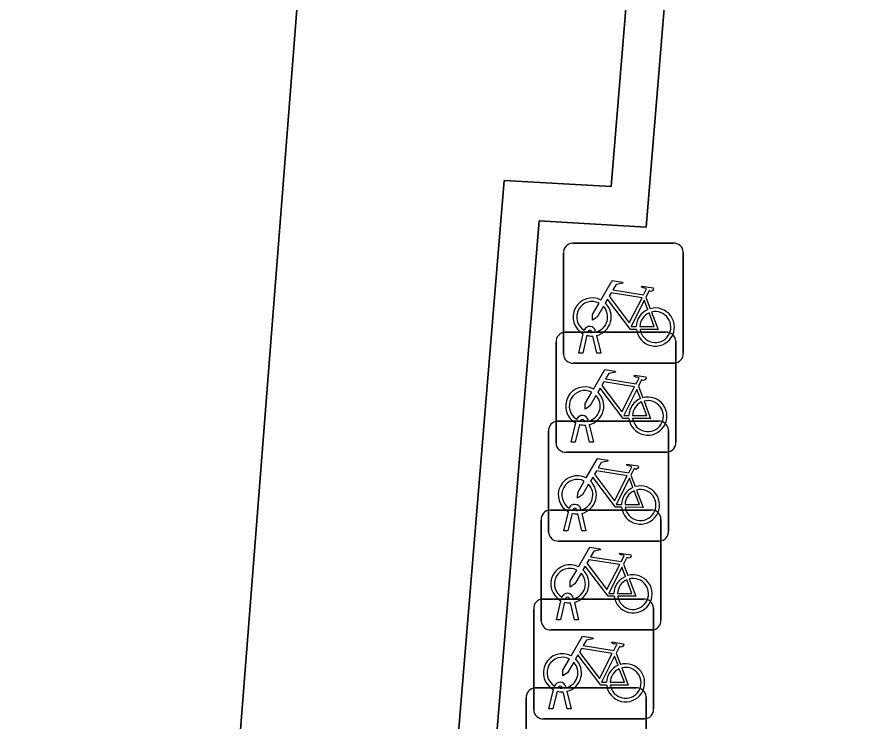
# Model space of a CAD drawing. Extents: x 160663 to 161506, y 382245 to 383291.
# Drawn here: x 161164.55 to 161171.64, y 382911.36 to 382917.24 of the extents above; entities that cross this region are included whole.
import ezdxf

# ---------------------------------------------------------------- set-up
doc = ezdxf.new("R2010")
doc.units = 0
for name, color, linetype in [('IMGEO_Erf', 7, 'Continuous'), ('IMGEO_Fietsenrek', 7, 'Continuous'), ('IMGEO_Muur', 7, 'Continuous'), ('IMGEO_Pand', 7, 'Continuous'), ('IMGEO_Voetpad_open', 7, 'Continuous')]:
    doc.layers.add(name, color=color, linetype=linetype)

msp = doc.modelspace()

# ---------------------------------------------------------------- linework, layer by layer
at = {"layer": 'IMGEO_Erf'}
msp.add_lwpolyline([(161166.726, 382889.033), (161166.405, 382889.176), (161168.612, 382915.876), (161169.505, 382915.825), (161170.605, 382929.186), (161170.764, 382930.783), (161169.311, 382930.933), (161169.897, 382937.811), (161168.502, 382937.978), (161164.685, 382889.202)], close=True, dxfattribs=at)
at = {"layer": 'IMGEO_Fietsenrek'}
for p, q in [((161169.1819, 382915.3525), (161170.0228, 382915.3525)), ((161170.0228, 382915.3525), (161169.1819, 382915.3525)), ((161169.1075, 382914.4279), (161169.1075, 382915.2688)), ((161169.1075, 382915.2688), (161169.1075, 382914.4279)), ((161170.1065, 382915.2781), (161170.1065, 382914.4372)), ((161170.1065, 382914.4372), (161170.1065, 382915.2781)), ((161169.7942, 382914.9022), (161169.8305, 382914.807)), ((161169.3756, 382914.6204), (161169.3774, 382914.6125)), ((161169.1199, 382914.6105), (161169.9608, 382914.6105)), ((161169.9608, 382914.6105), (161169.1199, 382914.6105)), ((161169.2345, 382914.4373), (161169.2728, 382914.5973)), ((161169.3032, 382914.5851), (161169.2679, 382914.4373)), ((161169.3449, 382914.6089), (161169.3439, 382914.6132)), ((161169.386, 382914.4373), (161169.3521, 382914.579)), ((161169.3844, 382914.5833), (161169.4194, 382914.4373)), ((161169.0455, 382913.6859), (161169.0455, 382914.5268)), ((161169.0455, 382914.5268), (161169.0455, 382913.6859)), ((161170.0445, 382914.5361), (161170.0445, 382913.6952)), ((161170.0445, 382913.6952), (161170.0445, 382914.5361)), ((161169.2679, 382914.4373), (161169.2345, 382914.4373)), ((161169.4194, 382914.4373), (161169.386, 382914.4373)), ((161170.0321, 382914.3535), (161169.1912, 382914.3535)), ((161169.1912, 382914.3535), (161170.0321, 382914.3535)), ((161169.7322, 382914.1602), (161169.7685, 382914.065)), ((161169.0579, 382913.8695), (161169.8988, 382913.8695)), ((161169.8988, 382913.8695), (161169.0579, 382913.8695)), ((161169.1725, 382913.6953), (161169.2108, 382913.8553)), ((161169.2412, 382913.8431), (161169.2059, 382913.6953)), ((161169.2829, 382913.8669), (161169.2819, 382913.8712)), ((161169.3136, 382913.8784), (161169.3154, 382913.8705)), ((161169.3224, 382913.8413), (161169.3574, 382913.6953)), ((161168.9835, 382912.9449), (161168.9835, 382913.7858)), ((161168.9835, 382913.7858), (161168.9835, 382912.9449)), ((161169.324, 382913.6953), (161169.2901, 382913.837)), ((161169.9825, 382913.7951), (161169.9825, 382912.9542)), ((161169.9825, 382912.9542), (161169.9825, 382913.7951)), ((161169.2059, 382913.6953), (161169.1725, 382913.6953)), ((161169.3574, 382913.6953), (161169.324, 382913.6953)), ((161169.9701, 382913.6115), (161169.1292, 382913.6115)), ((161169.1292, 382913.6115), (161169.9701, 382913.6115)), ((161169.6702, 382913.4192), (161169.7065, 382913.324)), ((161169.2516, 382913.1374), (161169.2534, 382913.1295)), ((161168.9959, 382913.1285), (161169.8368, 382913.1285)), ((161169.8368, 382913.1285), (161168.9959, 382913.1285)), ((161169.1105, 382912.9543), (161169.1488, 382913.1143)), ((161169.1792, 382913.1021), (161169.1439, 382912.9543)), ((161169.2209, 382913.1259), (161169.2199, 382913.1302)), ((161169.262, 382912.9543), (161169.2281, 382913.096)), ((161169.2604, 382913.1003), (161169.2954, 382912.9543)), ((161168.9215, 382912.2039), (161168.9215, 382913.0448)), ((161168.9215, 382913.0448), (161168.9215, 382912.2039)), ((161169.9205, 382913.0541), (161169.9205, 382912.2132)), ((161169.9205, 382912.2132), (161169.9205, 382913.0541)), ((161169.1439, 382912.9543), (161169.1105, 382912.9543)), ((161169.2954, 382912.9543), (161169.262, 382912.9543)), ((161169.9081, 382912.8705), (161169.0672, 382912.8705)), ((161169.0672, 382912.8705), (161169.9081, 382912.8705)), ((161169.6082, 382912.6782), (161169.6445, 382912.583)), ((161168.9339, 382912.3875), (161169.7748, 382912.3875)), ((161169.7748, 382912.3875), (161168.9339, 382912.3875)), ((161169.0485, 382912.2133), (161169.0868, 382912.3733)), ((161169.1172, 382912.3611), (161169.0819, 382912.2133)), ((161169.1589, 382912.3849), (161169.1579, 382912.3892)), ((161169.2, 382912.2133), (161169.1661, 382912.355)), ((161169.1896, 382912.3964), (161169.1914, 382912.3885)), ((161169.1984, 382912.3593), (161169.2334, 382912.2133)), ((161168.8595, 382911.4629), (161168.8595, 382912.3038)), ((161168.8595, 382912.3038), (161168.8595, 382911.4629)), ((161169.8585, 382912.3131), (161169.8585, 382911.4722)), ((161169.8585, 382911.4722), (161169.8585, 382912.3131)), ((161169.0819, 382912.2133), (161169.0485, 382912.2133)), ((161169.2334, 382912.2133), (161169.2, 382912.2133)), ((161169.8461, 382912.1295), (161169.0052, 382912.1295)), ((161169.0052, 382912.1295), (161169.8461, 382912.1295)), ((161169.5462, 382911.9372), (161169.5825, 382911.842)), ((161168.8719, 382911.6465), (161169.7128, 382911.6465)), ((161169.7128, 382911.6465), (161168.8719, 382911.6465)), ((161169.0969, 382911.6439), (161169.0959, 382911.6482)), ((161169.1276, 382911.6554), (161169.1294, 382911.6475)), ((161168.9865, 382911.4723), (161169.0248, 382911.6323)), ((161169.0552, 382911.6201), (161169.0199, 382911.4723)), ((161169.138, 382911.4723), (161169.1041, 382911.614)), ((161169.1364, 382911.6183), (161169.1714, 382911.4723)), ((161168.7975, 382910.7219), (161168.7975, 382911.5628)), ((161168.7975, 382911.5628), (161168.7975, 382910.7219)), ((161169.7965, 382911.5721), (161169.7965, 382910.7312)), ((161169.7965, 382910.7312), (161169.7965, 382911.5721)), ((161169.0199, 382911.4723), (161168.9865, 382911.4723)), ((161169.1714, 382911.4723), (161169.138, 382911.4723)), ((161169.7841, 382911.3885), (161168.9432, 382911.3885)), ((161168.9432, 382911.3885), (161169.7841, 382911.3885))]:
    msp.add_line(p, q, dxfattribs=at)
for points in [[(161169.4201, 382914.8792), (161169.5148, 382915.0427), (161169.601, 382915.0289), (161169.6027, 382915.0202), (161169.5466, 382915.0093), (161169.5204, 382914.964), (161169.7756, 382914.9232)], [(161169.7756, 382914.9232), (161169.8006, 382914.972), (161169.7955, 382914.976), (161169.7723, 382914.9797), (161169.7596, 382914.9872), (161169.7586, 382914.9903), (161169.7608, 382914.9949), (161169.8556, 382914.9798), (161169.8579, 382914.9695), (161169.8485, 382914.9571), (161169.8361, 382914.9507), (161169.8216, 382914.9569), (161169.7942, 382914.9022)], [(161169.7627, 382914.898), (161169.5059, 382914.939), (161169.4892, 382914.9102), (161169.6562, 382914.6899), (161169.7627, 382914.898)], [(161169.4408, 382914.8267), (161169.3892, 382914.7375), (161169.3493, 382914.7115), (161169.3505, 382914.759), (161169.405, 382914.8532)], [(161169.7158, 382914.6345), (161169.6661, 382914.6346), (161169.4754, 382914.8863), (161169.4564, 382914.8535)], [(161169.8107, 382914.8), (161169.7814, 382914.8768), (161169.672, 382914.6587), (161169.7147, 382914.6586)], [(161169.7447, 382914.6585), (161169.8646, 382914.6583), (161169.8214, 382914.7719)], [(161169.8412, 382914.7788), (161169.8962, 382914.6342), (161169.7461, 382914.6345)], [(161169.3581, 382914.1372), (161169.4528, 382914.3007), (161169.539, 382914.2869), (161169.5407, 382914.2782), (161169.4846, 382914.2673), (161169.4584, 382914.222), (161169.7136, 382914.1812)], [(161169.7007, 382914.156), (161169.4439, 382914.197), (161169.4272, 382914.1682), (161169.5942, 382913.9479), (161169.7007, 382914.156)], [(161169.7136, 382914.1812), (161169.7386, 382914.23), (161169.7335, 382914.234), (161169.7103, 382914.2377), (161169.6976, 382914.2452), (161169.6966, 382914.2483), (161169.6988, 382914.2529), (161169.7936, 382914.2378), (161169.7959, 382914.2275), (161169.7865, 382914.2151), (161169.7741, 382914.2087), (161169.7596, 382914.2149), (161169.7322, 382914.1602)], [(161169.6538, 382913.8925), (161169.6041, 382913.8926), (161169.4134, 382914.1443), (161169.3944, 382914.1115)], [(161169.7487, 382914.058), (161169.7194, 382914.1348), (161169.61, 382913.9167), (161169.6527, 382913.9166)], [(161169.3788, 382914.0847), (161169.3272, 382913.9955), (161169.2873, 382913.9695), (161169.2885, 382914.017), (161169.343, 382914.1112)], [(161169.6827, 382913.9165), (161169.8026, 382913.9163), (161169.7594, 382914.0299)], [(161169.7792, 382914.0368), (161169.8342, 382913.8922), (161169.6841, 382913.8925)], [(161169.2961, 382913.3962), (161169.3908, 382913.5597), (161169.477, 382913.5459), (161169.4787, 382913.5372), (161169.4226, 382913.5263), (161169.3964, 382913.481), (161169.6516, 382913.4402)], [(161169.6516, 382913.4402), (161169.6766, 382913.489), (161169.6715, 382913.493), (161169.6483, 382913.4967), (161169.6356, 382913.5042), (161169.6346, 382913.5073), (161169.6368, 382913.5119), (161169.7316, 382913.4968), (161169.7339, 382913.4865), (161169.7245, 382913.4741), (161169.7121, 382913.4677), (161169.6976, 382913.4739), (161169.6702, 382913.4192)], [(161169.6387, 382913.415), (161169.3819, 382913.456), (161169.3652, 382913.4272), (161169.5322, 382913.2069), (161169.6387, 382913.415)], [(161169.3168, 382913.3437), (161169.2652, 382913.2545), (161169.2253, 382913.2285), (161169.2265, 382913.276), (161169.281, 382913.3702)], [(161169.5918, 382913.1515), (161169.5421, 382913.1516), (161169.3514, 382913.4033), (161169.3324, 382913.3705)], [(161169.6867, 382913.317), (161169.6574, 382913.3938), (161169.548, 382913.1757), (161169.5907, 382913.1756)], [(161169.6207, 382913.1755), (161169.7406, 382913.1753), (161169.6974, 382913.2889)], [(161169.7172, 382913.2958), (161169.7722, 382913.1512), (161169.6221, 382913.1515)], [(161169.2341, 382912.6552), (161169.3288, 382912.8187), (161169.415, 382912.8049), (161169.4167, 382912.7962), (161169.3606, 382912.7853), (161169.3344, 382912.74), (161169.5896, 382912.6992)], [(161169.5767, 382912.674), (161169.3199, 382912.715), (161169.3032, 382912.6862), (161169.4702, 382912.4659), (161169.5767, 382912.674)], [(161169.5896, 382912.6992), (161169.6146, 382912.748), (161169.6095, 382912.752), (161169.5863, 382912.7557), (161169.5736, 382912.7632), (161169.5726, 382912.7663), (161169.5748, 382912.7709), (161169.6696, 382912.7558), (161169.6719, 382912.7455), (161169.6625, 382912.7331), (161169.6501, 382912.7267), (161169.6356, 382912.7329), (161169.6082, 382912.6782)], [(161169.5298, 382912.4105), (161169.4801, 382912.4106), (161169.2894, 382912.6623), (161169.2704, 382912.6295)], [(161169.6247, 382912.576), (161169.5954, 382912.6528), (161169.486, 382912.4347), (161169.5287, 382912.4346)], [(161169.2548, 382912.6027), (161169.2032, 382912.5135), (161169.1633, 382912.4875), (161169.1645, 382912.535), (161169.219, 382912.6292)], [(161169.5587, 382912.4345), (161169.6786, 382912.4343), (161169.6354, 382912.5479)], [(161169.6552, 382912.5548), (161169.7102, 382912.4102), (161169.5601, 382912.4105)], [(161169.1721, 382911.9142), (161169.2668, 382912.0777), (161169.353, 382912.0639), (161169.3547, 382912.0552), (161169.2986, 382912.0443), (161169.2724, 382911.999), (161169.5276, 382911.9582)], [(161169.5276, 382911.9582), (161169.5526, 382912.007), (161169.5475, 382912.011), (161169.5243, 382912.0147), (161169.5116, 382912.0222), (161169.5106, 382912.0253), (161169.5128, 382912.0299), (161169.6076, 382912.0148), (161169.6099, 382912.0045), (161169.6005, 382911.9921), (161169.5881, 382911.9857), (161169.5736, 382911.9919), (161169.5462, 382911.9372)], [(161169.5147, 382911.933), (161169.2579, 382911.974), (161169.2412, 382911.9452), (161169.4082, 382911.7249), (161169.5147, 382911.933)], [(161169.1928, 382911.8617), (161169.1412, 382911.7725), (161169.1013, 382911.7465), (161169.1025, 382911.794), (161169.157, 382911.8882)], [(161169.4678, 382911.6695), (161169.4181, 382911.6696), (161169.2274, 382911.9213), (161169.2084, 382911.8885)], [(161169.5627, 382911.835), (161169.5334, 382911.9118), (161169.424, 382911.6937), (161169.4667, 382911.6936)], [(161169.4967, 382911.6935), (161169.6166, 382911.6933), (161169.5734, 382911.8069)], [(161169.5932, 382911.8138), (161169.6482, 382911.6692), (161169.4981, 382911.6695)]]:
    msp.add_lwpolyline(points, dxfattribs=at)
for centre, radius, start, end in [((161169.1852, 382915.2746), 0.0779, 92.4484, 184.28452), ((161169.1852, 382915.2746), 0.0779, 92.4484, 184.28452), ((161170.0286, 382915.2748), 0.0779, 2.4484, 94.28452), ((161170.0286, 382915.2748), 0.0779, 2.4484, 94.28452), ((161169.3471, 382914.7379), 0.159, 62.67661, 242.13685), ((161169.3471, 382914.7379), 0.129, 63.31916, 238.90302), ((161169.3471, 382914.7379), 0.159, 283.5766, 46.60424), ((161169.3471, 382914.7379), 0.129, 283.60429, 43.43025), ((161169.8737, 382914.6539), 0.159, 113.3408, 178.32165), ((161169.8737, 382914.6539), 0.159, 187.0065, 105.77075), ((161169.8737, 382914.6539), 0.129, 113.92302, 177.95563), ((161169.8737, 382914.6539), 0.129, 188.67146, 104.58832), ((161169.3269, 382914.6093), 0.0499, 12.8025, 158.69338), ((161169.3269, 382914.6093), 0.0174, 12.8025, 163.45023), ((161169.1232, 382914.5326), 0.0779, 92.4484, 184.28452), ((161169.1232, 382914.5326), 0.0779, 92.4484, 184.28452), ((161169.3471, 382914.7379), 0.159, 253.99666, 271.78671), ((161169.3471, 382914.7379), 0.129, 253.41502, 269.02044), ((161169.9666, 382914.5328), 0.0779, 2.4484, 94.28452), ((161169.9666, 382914.5328), 0.0779, 2.4484, 94.28452), ((161169.1854, 382914.4312), 0.0779, 182.4484, 274.28452), ((161169.1854, 382914.4312), 0.0779, 182.4484, 274.28452), ((161170.0288, 382914.4314), 0.0779, 272.4484, 4.28452), ((161170.0288, 382914.4314), 0.0779, 272.4484, 4.28452), ((161169.2851, 382913.9959), 0.159, 62.67661, 242.13685), ((161169.2851, 382913.9959), 0.129, 63.31916, 238.90302), ((161169.2851, 382913.9959), 0.129, 283.60429, 43.43025), ((161169.2851, 382913.9959), 0.159, 283.5766, 46.60424), ((161169.8117, 382913.9119), 0.159, 113.3408, 178.32165), ((161169.8117, 382913.9119), 0.159, 187.0065, 105.77075), ((161169.8117, 382913.9119), 0.129, 113.92302, 177.95563), ((161169.8117, 382913.9119), 0.129, 188.67146, 104.58832), ((161169.2649, 382913.8673), 0.0499, 12.8025, 158.69338), ((161169.0612, 382913.7916), 0.0779, 92.4484, 184.28452), ((161169.0612, 382913.7916), 0.0779, 92.4484, 184.28452), ((161169.2851, 382913.9959), 0.159, 253.99666, 271.78671), ((161169.2649, 382913.8673), 0.0174, 12.8025, 163.45023), ((161169.2851, 382913.9959), 0.129, 253.41502, 269.02044), ((161169.9046, 382913.7918), 0.0779, 2.4484, 94.28452), ((161169.9046, 382913.7918), 0.0779, 2.4484, 94.28452), ((161169.1234, 382913.6892), 0.0779, 182.4484, 274.28452), ((161169.1234, 382913.6892), 0.0779, 182.4484, 274.28452), ((161169.9668, 382913.6894), 0.0779, 272.4484, 4.28452), ((161169.9668, 382913.6894), 0.0779, 272.4484, 4.28452), ((161169.2231, 382913.2549), 0.159, 62.67661, 242.13685), ((161169.2231, 382913.2549), 0.129, 63.31916, 238.90302), ((161169.2231, 382913.2549), 0.159, 283.5766, 46.60424), ((161169.2231, 382913.2549), 0.129, 283.60429, 43.43025), ((161169.7497, 382913.1709), 0.159, 113.3408, 178.32165), ((161169.7497, 382913.1709), 0.159, 187.0065, 105.77075), ((161169.7497, 382913.1709), 0.129, 113.92302, 177.95563), ((161169.7497, 382913.1709), 0.129, 188.67146, 104.58832), ((161169.2029, 382913.1263), 0.0499, 12.8025, 158.69338), ((161169.2029, 382913.1263), 0.0174, 12.8025, 163.45023), ((161168.9992, 382913.0506), 0.0779, 92.4484, 184.28452), ((161168.9992, 382913.0506), 0.0779, 92.4484, 184.28452), ((161169.2231, 382913.2549), 0.159, 253.99666, 271.78671), ((161169.2231, 382913.2549), 0.129, 253.41502, 269.02044), ((161169.8426, 382913.0508), 0.0779, 2.4484, 94.28452), ((161169.8426, 382913.0508), 0.0779, 2.4484, 94.28452), ((161169.0614, 382912.9482), 0.0779, 182.4484, 274.28452), ((161169.0614, 382912.9482), 0.0779, 182.4484, 274.28452), ((161169.9048, 382912.9484), 0.0779, 272.4484, 4.28452), ((161169.9048, 382912.9484), 0.0779, 272.4484, 4.28452), ((161169.1611, 382912.5139), 0.159, 62.67661, 242.13685), ((161169.1611, 382912.5139), 0.129, 63.31916, 238.90302), ((161169.1611, 382912.5139), 0.129, 283.60429, 43.43025), ((161169.1611, 382912.5139), 0.159, 283.5766, 46.60424), ((161169.6877, 382912.4299), 0.159, 113.3408, 178.32165), ((161169.6877, 382912.4299), 0.159, 187.0065, 105.77075), ((161169.6877, 382912.4299), 0.129, 113.92302, 177.95563), ((161169.6877, 382912.4299), 0.129, 188.67146, 104.58832), ((161169.1409, 382912.3853), 0.0499, 12.8025, 158.69338), ((161168.9372, 382912.3096), 0.0779, 92.4484, 184.28452), ((161168.9372, 382912.3096), 0.0779, 92.4484, 184.28452), ((161169.1611, 382912.5139), 0.159, 253.99666, 271.78671), ((161169.1409, 382912.3853), 0.0174, 12.8025, 163.45023), ((161169.1611, 382912.5139), 0.129, 253.41502, 269.02044), ((161169.7806, 382912.3098), 0.0779, 2.4484, 94.28452), ((161169.7806, 382912.3098), 0.0779, 2.4484, 94.28452), ((161169.8428, 382912.2074), 0.0779, 272.4484, 4.28452), ((161169.8428, 382912.2074), 0.0779, 272.4484, 4.28452), ((161168.9994, 382912.2072), 0.0779, 182.4484, 274.28452), ((161168.9994, 382912.2072), 0.0779, 182.4484, 274.28452), ((161169.0991, 382911.7729), 0.159, 62.67661, 242.13685), ((161169.0991, 382911.7729), 0.129, 63.31916, 238.90302), ((161169.0991, 382911.7729), 0.129, 283.60429, 43.43025), ((161169.0991, 382911.7729), 0.159, 283.5766, 46.60424), ((161169.6257, 382911.6889), 0.159, 113.3408, 178.32165), ((161169.6257, 382911.6889), 0.159, 187.0065, 105.77075), ((161169.6257, 382911.6889), 0.129, 113.92302, 177.95563), ((161169.6257, 382911.6889), 0.129, 188.67146, 104.58832), ((161168.8752, 382911.5686), 0.0779, 92.4484, 184.28452), ((161168.8752, 382911.5686), 0.0779, 92.4484, 184.28452), ((161169.0789, 382911.6443), 0.0499, 12.8025, 158.69338), ((161169.0789, 382911.6443), 0.0174, 12.8025, 163.45023), ((161169.0991, 382911.7729), 0.129, 253.41502, 269.02044), ((161169.7186, 382911.5688), 0.0779, 2.4484, 94.28452), ((161169.7186, 382911.5688), 0.0779, 2.4484, 94.28452), ((161169.0991, 382911.7729), 0.159, 253.99666, 271.78671), ((161168.9374, 382911.4662), 0.0779, 182.4484, 274.28452), ((161168.9374, 382911.4662), 0.0779, 182.4484, 274.28452), ((161169.7808, 382911.4664), 0.0779, 272.4484, 4.28452), ((161169.7808, 382911.4664), 0.0779, 272.4484, 4.28452)]:
    msp.add_arc(centre, radius, start, end, dxfattribs=at)
at = {"layer": 'IMGEO_Muur'}
msp.add_lwpolyline([(161168.527, 382938.298), (161168.502, 382937.978), (161169.897, 382937.811), (161169.311, 382930.933), (161170.764, 382930.783), (161170.605, 382929.186), (161169.505, 382915.825), (161168.612, 382915.876), (161166.405, 382889.176), (161166.726, 382889.033), (161180.806, 382883.847), (161180.917, 382884.147), (161166.744, 382889.392), (161168.905, 382915.539), (161169.798, 382915.487), (161170.924, 382929.16), (161171.114, 382931.069), (161169.657, 382931.219), (161169.816, 382933.09), (161170.242, 382938.092)], close=True, dxfattribs=at)
at = {"layer": 'IMGEO_Pand'}
msp.add_lwpolyline([(161175.942, 382882.515), (161168.841, 382885.136), (161168.54, 382885.247), (161166.598, 382885.964), (161166.763, 382886.506), (161166.525, 382886.583), (161166.726, 382889.033), (161164.685, 382889.202), (161168.502, 382937.978), (161168.527, 382938.298), (161169.106, 382945.701), (161159.727, 382946.576), (161159.744, 382946.775), (161158.817, 382946.853), (161158.437, 382942.495), (161158.706, 382942.472), (161154.24, 382888.931)], dxfattribs=at)
at = {"layer": 'IMGEO_Voetpad_open'}
msp.add_lwpolyline([(161170.924, 382929.16), (161169.798, 382915.487), (161168.905, 382915.539), (161166.744, 382889.392), (161180.917, 382884.147), (161180.664, 382890.325), (161175.546, 382890.186), (161174.848, 382908.173), (161174.112, 382927.054), (161180.029, 382927.248), (161186.012, 382927.483)], dxfattribs=at)

doc.saveas('drawing.dxf')
